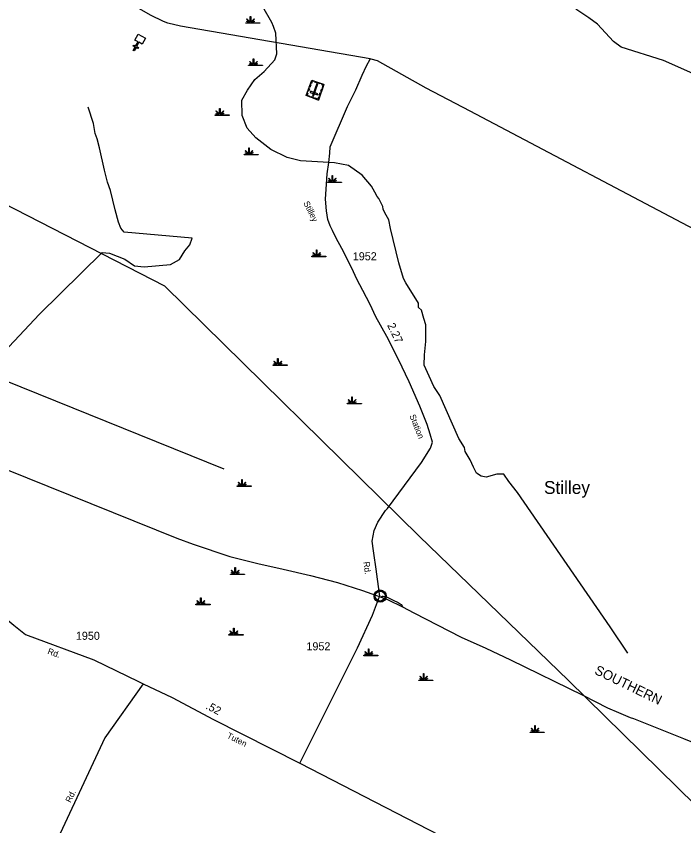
# Model space of a CAD drawing. Extents: x 2532689 to 2764727, y 536648 to 732970.
# Drawn here: x 2613131 to 2623487, y 581101 to 593664 of the extents above; entities that cross this region are included whole.
import ezdxf

# ---------------------------------------------------------------- set-up
doc = ezdxf.new("R2010")
doc.units = 0
for name, color, linetype in [('Exist Civil Demographics Community CELL', 7, 'Continuous'), ('Exist Civil Demographics Community Label', 7, 'Continuous'), ('Exist Cultural Cemetery CELL', 7, 'Continuous'), ('Exist Cultural Church CELL', 7, 'Continuous'), ('Exist Hydrographic Creek Single Shore', 7, 'Continuous'), ('Exist Hydrographic Swamp CELL', 7, 'Continuous'), ('Exist Railroad Mainline', 7, 'Continuous'), ('Exist Railroad Mainline Label', 7, 'Continuous'), ('Exist Railroad Siding', 7, 'Continuous'), ('Exist Road Primary NC Attributed', 7, 'Continuous'), ('Exist Road Secondary Mileage Hundredths English Label', 7, 'Continuous'), ('Exist Road Secondary Type 20 Attributed', 7, 'Continuous'), ('Exist Road Secondary Type 51 Attributed', 7, 'Continuous'), ('Exist Road Secondary Type 51 Label', 7, 'Continuous'), ('Exist Road Secondary Type 51 Number Label', 7, 'Continuous'), ('Exist Utilities Electrical Transmission Line', 7, 'Continuous')]:
    doc.layers.add(name, color=color, linetype=linetype)

msp = doc.modelspace()

# ---------------------------------------------------------------- linework, layer by layer
at = {"layer": 'Exist Civil Demographics Community CELL'}
msp.add_lwpolyline([(2618700, 584678), (2618701, 584684), (2618703, 584691), (2618706, 584698), (2618709, 584703), (2618712, 584709), (2618716, 584714), (2618720, 584719), (2618724, 584723), (2618730, 584728), (2618735, 584732), (2618740, 584734), (2618745, 584737), (2618751, 584739), (2618756, 584741), (2618761, 584742), (2618765, 584743), (2618770, 584744), (2618776, 584744), (2618780, 584744), (2618786, 584743), (2618791, 584743), (2618796, 584742), (2618801, 584740), (2618806, 584738), (2618813, 584736), (2618819, 584732), (2618824, 584728), (2618829, 584724), (2618833, 584721), (2618837, 584717), (2618841, 584712), (2618844, 584708), (2618847, 584703), (2618849, 584697), (2618851, 584692), (2618853, 584687), (2618854, 584683), (2618855, 584677), (2618856, 584672), (2618856, 584666), (2618856, 584660), (2618855, 584655), (2618854, 584649), (2618853, 584643), (2618851, 584637), (2618849, 584632), (2618845, 584626), (2618842, 584621), (2618839, 584616), (2618834, 584611), (2618829, 584606), (2618824, 584602), (2618819, 584599), (2618815, 584596), (2618808, 584593), (2618801, 584590), (2618795, 584589), (2618788, 584588), (2618784, 584587), (2618779, 584587), (2618774, 584587), (2618769, 584587), (2618764, 584588), (2618758, 584589), (2618753, 584591), (2618748, 584592), (2618744, 584594), (2618740, 584597), (2618733, 584601), (2618727, 584605), (2618722, 584610), (2618718, 584614), (2618715, 584618), (2618712, 584623), (2618708, 584630), (2618706, 584633), (2618704, 584637), (2618702, 584645), (2618700, 584652), (2618699, 584658), (2618699, 584664), (2618699, 584669), (2618700, 584675)], close=True, dxfattribs=at)
for centre, radius in [((2618778, 584666), 94.3), ((2618777, 584666), 76.7)]:
    msp.add_circle(centre, radius, dxfattribs=at)
at = {"layer": 'Exist Cultural Cemetery CELL'}
for points in [[(2617818, 592363), (2617631, 592431), (2617717, 592670), (2617904, 592603)], [(2617703, 592598), (2617688, 592558), (2617678, 592561), (2617692, 592602)], [(2617748, 592659), (2617744, 592648), (2617723, 592656), (2617710, 592618), (2617699, 592621), (2617717, 592670)], [(2617725, 592428), (2617743, 592421), (2617811, 592612), (2617794, 592619)], [(2617846, 592612), (2617766, 592640), (2617770, 592651), (2617850, 592622)], [(2617873, 592614), (2617869, 592603), (2617890, 592596), (2617876, 592558), (2617887, 592554), (2617904, 592603)], [(2617645, 592471), (2617656, 592468), (2617645, 592437), (2617683, 592424), (2617679, 592413), (2617631, 592431)], [(2617681, 592536), (2617666, 592496), (2617655, 592499), (2617670, 592540)], [(2617803, 592441), (2617809, 592459), (2617698, 592499), (2617692, 592481)], [(2617858, 592474), (2617843, 592433), (2617832, 592437), (2617847, 592478)], [(2617880, 592537), (2617866, 592496), (2617855, 592500), (2617870, 592541)], [(2617748, 592388), (2617700, 592406), (2617703, 592417), (2617752, 592399)], [(2617833, 592404), (2617822, 592408), (2617811, 592378), (2617773, 592391), (2617769, 592381), (2617818, 592363)]]:
    msp.add_lwpolyline(points, close=True, dxfattribs=at)
at = {"layer": 'Exist Cultural Church CELL'}
msp.add_lwpolyline([(2615085, 593229), (2615036, 593258), (2614998, 593191), (2615026, 593176), (2615018, 593162), (2614990, 593178), (2614960, 593125), (2614946, 593133), (2614976, 593186), (2614948, 593201), (2614956, 593215), (2614984, 593199), (2615022, 593265), (2614972, 593294), (2615025, 593387), (2615138, 593322)], close=True, dxfattribs=at)
at = {"layer": 'Exist Hydrographic Creek Single Shore'}
for points in [[(2622620, 583782), (2622344, 584191), (2620908, 586271), (2620771, 586443), (2620695, 586558), (2620586, 586557), (2620420, 586510), (2620346, 586527), (2620270, 586573), (2620226, 586666), (2620174, 586780), (2620095, 586911), (2620086, 586970), (2619999, 587111), (2619703, 587778), (2619607, 587919), (2619537, 588077), (2619460, 588248), (2619464, 588409), (2619484, 588617), (2619487, 588876), (2619452, 588973), (2619417, 589100), (2619373, 589141), (2619372, 589213), (2619174, 589527), (2619139, 589594), (2619068, 589834), (2618939, 590371), (2618912, 590504), (2618851, 590614), (2618825, 590668), (2618816, 590711), (2618755, 590836), (2618729, 590868), (2618694, 590932), (2618642, 591025), (2618497, 591197), (2618285, 591349), (2618068, 591386), (2617542, 591418), (2617333, 591472), (2617080, 591593), (2616851, 591777), (2616715, 591926), (2616636, 592123), (2616631, 592359), (2616719, 592517), (2616833, 592679), (2616980, 592807), (2617143, 592984), (2617174, 593077), (2617159, 593402), (2617124, 593502), (2617098, 593567), (2616959, 593807)], [(2623933, 590343), (2623925, 590743), (2623956, 590826), (2623956, 591227), (2623982, 592009), (2623995, 592568), (2623674, 592755), (2623170, 592978), (2622515, 593181), (2622397, 593269), (2622149, 593541), (2622013, 593637), (2621810, 593773)], [(2612700, 588201), (2613491, 589041), (2614463, 589996), (2614580, 589988), (2614815, 589896), (2614968, 589790), (2615118, 589776), (2615526, 589809), (2615666, 589887), (2615746, 590022), (2615827, 590117), (2615859, 590217), (2614807, 590312), (2614755, 590376), (2614720, 590466), (2614666, 590658), (2614593, 590957), (2614549, 591090), (2614503, 591272), (2614421, 591620), (2614385, 591759), (2614358, 591844), (2614330, 592000), (2614250, 592250)], [(2616359, 586635), (2612694, 588116)]]:
    msp.add_lwpolyline(points, dxfattribs=at)
at = {"layer": 'Exist Hydrographic Swamp CELL'}
for points in [[(2616692, 593560), (2616744, 593560), (2616746, 593564), (2616708, 593579), (2616711, 593584), (2616749, 593568), (2616750, 593571), (2616706, 593616), (2616711, 593621), (2616756, 593575), (2616762, 593578), (2616762, 593661), (2616770, 593661), (2616770, 593578), (2616776, 593575), (2616821, 593621), (2616826, 593616), (2616782, 593571), (2616784, 593567), (2616825, 593586), (2616827, 593581), (2616786, 593563), (2616788, 593560), (2616909, 593560), (2616909, 593553), (2616692, 593553)], [(2616737, 592903), (2616789, 592903), (2616791, 592907), (2616753, 592921), (2616756, 592927), (2616794, 592911), (2616795, 592914), (2616751, 592958), (2616756, 592963), (2616801, 592918), (2616808, 592920), (2616808, 593003), (2616815, 593003), (2616815, 592920), (2616821, 592918), (2616867, 592963), (2616872, 592958), (2616827, 592914), (2616829, 592910), (2616870, 592929), (2616873, 592924), (2616832, 592906), (2616833, 592903), (2616954, 592903), (2616954, 592896), (2616737, 592896)], [(2616216, 592132), (2616269, 592132), (2616271, 592136), (2616232, 592151), (2616235, 592156), (2616273, 592140), (2616275, 592143), (2616230, 592188), (2616235, 592193), (2616281, 592147), (2616287, 592150), (2616287, 592233), (2616294, 592233), (2616294, 592150), (2616300, 592147), (2616346, 592193), (2616351, 592188), (2616306, 592143), (2616308, 592140), (2616349, 592158), (2616352, 592153), (2616311, 592135), (2616312, 592132), (2616433, 592132), (2616433, 592125), (2616216, 592125)], [(2616669, 591520), (2616721, 591521), (2616723, 591524), (2616685, 591539), (2616688, 591544), (2616726, 591528), (2616727, 591531), (2616683, 591576), (2616688, 591581), (2616733, 591535), (2616740, 591538), (2616740, 591621), (2616747, 591621), (2616747, 591538), (2616753, 591535), (2616799, 591581), (2616804, 591576), (2616759, 591531), (2616761, 591528), (2616802, 591546), (2616805, 591541), (2616764, 591523), (2616765, 591521), (2616886, 591520), (2616886, 591513), (2616669, 591513)], [(2617960, 591090), (2618012, 591090), (2618014, 591094), (2617976, 591108), (2617979, 591114), (2618017, 591098), (2618018, 591101), (2617974, 591145), (2617979, 591150), (2618024, 591105), (2618031, 591107), (2618031, 591190), (2618038, 591190), (2618038, 591107), (2618044, 591105), (2618090, 591150), (2618095, 591145), (2618050, 591101), (2618052, 591097), (2618093, 591116), (2618096, 591111), (2618055, 591093), (2618056, 591090), (2618177, 591090), (2618177, 591083), (2617960, 591083)], [(2617718, 589938), (2617771, 589938), (2617773, 589941), (2617734, 589956), (2617737, 589962), (2617775, 589946), (2617777, 589949), (2617732, 589993), (2617737, 589998), (2617783, 589953), (2617789, 589955), (2617789, 590038), (2617796, 590038), (2617796, 589955), (2617803, 589953), (2617848, 589998), (2617853, 589993), (2617809, 589949), (2617811, 589945), (2617851, 589964), (2617854, 589959), (2617813, 589941), (2617815, 589938), (2617936, 589938), (2617936, 589931), (2617718, 589931)], [(2617115, 588253), (2617168, 588253), (2617170, 588257), (2617131, 588271), (2617134, 588277), (2617172, 588261), (2617173, 588264), (2617129, 588308), (2617134, 588313), (2617179, 588268), (2617186, 588270), (2617186, 588353), (2617193, 588353), (2617193, 588270), (2617199, 588268), (2617245, 588313), (2617250, 588308), (2617205, 588264), (2617207, 588260), (2617248, 588279), (2617251, 588274), (2617210, 588256), (2617211, 588253), (2617332, 588253), (2617332, 588246), (2617115, 588246)], [(2618267, 587655), (2618320, 587655), (2618322, 587659), (2618283, 587674), (2618286, 587679), (2618324, 587663), (2618326, 587666), (2618281, 587710), (2618286, 587716), (2618332, 587670), (2618338, 587673), (2618338, 587756), (2618345, 587756), (2618345, 587673), (2618352, 587670), (2618397, 587716), (2618402, 587710), (2618358, 587666), (2618360, 587662), (2618400, 587681), (2618403, 587676), (2618362, 587658), (2618364, 587655), (2618485, 587655), (2618485, 587648), (2618267, 587648)], [(2616560, 586374), (2616613, 586374), (2616615, 586378), (2616577, 586392), (2616579, 586398), (2616617, 586382), (2616619, 586385), (2616574, 586429), (2616579, 586434), (2616625, 586389), (2616631, 586391), (2616631, 586474), (2616638, 586474), (2616638, 586391), (2616645, 586389), (2616690, 586434), (2616695, 586429), (2616651, 586385), (2616653, 586381), (2616694, 586400), (2616696, 586395), (2616655, 586377), (2616657, 586374), (2616778, 586374), (2616778, 586367), (2616560, 586367)], [(2616453, 585007), (2616506, 585007), (2616508, 585011), (2616470, 585026), (2616473, 585031), (2616510, 585015), (2616512, 585018), (2616468, 585063), (2616473, 585068), (2616518, 585022), (2616524, 585025), (2616524, 585108), (2616532, 585108), (2616532, 585025), (2616538, 585022), (2616583, 585068), (2616588, 585063), (2616544, 585018), (2616546, 585015), (2616587, 585033), (2616589, 585028), (2616548, 585010), (2616550, 585007), (2616671, 585007), (2616671, 585000), (2616453, 585000)], [(2615920, 584538), (2615973, 584538), (2615975, 584541), (2615936, 584556), (2615939, 584561), (2615977, 584546), (2615979, 584548), (2615934, 584593), (2615939, 584598), (2615985, 584553), (2615991, 584555), (2615991, 584638), (2615998, 584638), (2615998, 584555), (2616004, 584553), (2616050, 584598), (2616055, 584593), (2616011, 584548), (2616013, 584545), (2616053, 584563), (2616056, 584558), (2616015, 584541), (2616016, 584538), (2616138, 584538), (2616138, 584530), (2615920, 584530)], [(2616432, 584068), (2616485, 584068), (2616487, 584072), (2616448, 584086), (2616451, 584092), (2616489, 584076), (2616491, 584079), (2616446, 584123), (2616451, 584128), (2616497, 584083), (2616503, 584085), (2616503, 584168), (2616510, 584168), (2616510, 584085), (2616517, 584083), (2616562, 584128), (2616567, 584123), (2616523, 584079), (2616525, 584075), (2616565, 584094), (2616568, 584089), (2616527, 584071), (2616529, 584068), (2616650, 584068), (2616650, 584061), (2616432, 584061)], [(2618523, 583748), (2618576, 583748), (2618578, 583751), (2618539, 583766), (2618542, 583771), (2618580, 583756), (2618582, 583758), (2618537, 583803), (2618542, 583808), (2618588, 583763), (2618594, 583765), (2618594, 583848), (2618601, 583848), (2618601, 583765), (2618608, 583763), (2618653, 583808), (2618658, 583803), (2618614, 583758), (2618616, 583755), (2618656, 583773), (2618659, 583768), (2618618, 583751), (2618620, 583748), (2618741, 583748), (2618741, 583740), (2618523, 583740)], [(2619377, 583363), (2619429, 583363), (2619431, 583367), (2619393, 583382), (2619396, 583387), (2619434, 583371), (2619435, 583374), (2619391, 583419), (2619396, 583424), (2619441, 583378), (2619448, 583381), (2619448, 583464), (2619455, 583464), (2619455, 583381), (2619461, 583378), (2619506, 583424), (2619512, 583419), (2619467, 583374), (2619469, 583370), (2619510, 583389), (2619512, 583384), (2619471, 583366), (2619473, 583363), (2619594, 583363), (2619594, 583356), (2619377, 583356)], [(2621104, 582556), (2621156, 582556), (2621158, 582559), (2621120, 582574), (2621123, 582580), (2621161, 582564), (2621162, 582567), (2621118, 582611), (2621123, 582616), (2621168, 582571), (2621175, 582573), (2621175, 582656), (2621182, 582656), (2621182, 582573), (2621188, 582571), (2621233, 582616), (2621239, 582611), (2621194, 582567), (2621196, 582563), (2621237, 582582), (2621240, 582577), (2621199, 582559), (2621200, 582556), (2621321, 582556), (2621321, 582549), (2621104, 582549)]]:
    msp.add_lwpolyline(points, close=True, dxfattribs=at)
at = {"layer": 'Exist Railroad Mainline'}
for points in [[(2608972, 588246), (2615625, 585567), (2615875, 585470), (2616444, 585280), (2616877, 585173), (2617271, 585085), (2617695, 584986), (2618113, 584874), (2618502, 584751), (2618792, 584651)], [(2618792, 584651), (2618889, 584613), (2619121, 584500)], [(2619121, 584500), (2619299, 584407), (2620031, 584030), (2620417, 583856), (2620797, 583675), (2621922, 583128), (2622304, 582932), (2622472, 582857), (2622654, 582783), (2622704, 582764), (2623480, 582454), (2630987, 579432)]]:
    msp.add_lwpolyline(points, dxfattribs=at)
at = {"layer": 'Exist Railroad Siding'}
msp.add_lwpolyline([(2618792, 584651), (2618802, 584657), (2618814, 584663), (2618824, 584665), (2618884, 584647), (2618981, 584603), (2619056, 584568), (2619101, 584535), (2619117, 584515), (2619121, 584500)], dxfattribs=at)
at = {"layer": 'Exist Road Primary NC Attributed'}
for points in [[(2618622, 593002), (2615679, 593509), (2615482, 593555), (2615414, 593580), (2615215, 593678), (2614738, 593959), (2614096, 594337), (2613597, 594631), (2612960, 595006), (2612479, 595289), (2612360, 595356), (2612179, 595464), (2611859, 595649), (2611760, 595698), (2611626, 595745), (2611490, 595775), (2611403, 595786), (2611325, 595793), (2611213, 595795), (2611051, 595798), (2610780, 595810)], [(2628711, 585511), (2628680, 585543), (2627635, 586605), (2626254, 587963), (2625471, 588738), (2624056, 590104), (2623927, 590207), (2623839, 590257), (2620173, 592190), (2619493, 592545), (2618738, 592969), (2618638, 592997), (2618622, 593002)]]:
    msp.add_lwpolyline(points, dxfattribs=at)
at = {"layer": 'Exist Road Secondary Type 20 Attributed'}
for points in [[(2615102, 583306), (2614506, 582467), (2613524, 580360), (2613358, 580093), (2613076, 579764), (2612930, 579602), (2612445, 577959), (2612332, 577554), (2610270, 573641), (2609883, 572927), (2609846, 572867), (2609754, 572797), (2608938, 572528)], [(2615102, 583306), (2615551, 583090), (2616194, 582751), (2617530, 582073)], [(2617530, 582073), (2620028, 580783), (2620127, 580765), (2620365, 580710), (2620718, 580658), (2620977, 580619), (2621131, 580590), (2621256, 580551), (2621319, 580526), (2621599, 580394), (2622312, 580054), (2622416, 580002), (2622498, 579958), (2622590, 579905), (2623328, 579406)]]:
    msp.add_lwpolyline(points, dxfattribs=at)
at = {"layer": 'Exist Road Secondary Type 51 Attributed'}
for points in [[(2618766, 584659), (2618770, 584666), (2618720, 585043), (2618718, 585047), (2618675, 585370), (2618654, 585520), (2618683, 585683), (2618740, 585814), (2618858, 585994), (2618878, 586015), (2618889, 586025), (2619419, 586738), (2619558, 586960), (2619591, 587056), (2619550, 587178), (2619508, 587330), (2619394, 587614), (2619225, 587988), (2619059, 588337), (2618880, 588691), (2618709, 589000), (2618622, 589192), (2618508, 589405), (2618416, 589583), (2618336, 589754), (2618181, 590059), (2618094, 590221), (2618036, 590338), (2618000, 590409), (2617966, 590510), (2617943, 590645), (2617927, 590824), (2617942, 591056), (2617957, 591220), (2617979, 591393), (2617994, 591537), (2617999, 591634), (2618270, 592262), (2618402, 592522), (2618497, 592748), (2618566, 592893), (2618620, 592998), (2618622, 593002)], [(2610173, 585967), (2610791, 585632), (2612814, 584440), (2613096, 584213), (2613277, 584070), (2614338, 583679), (2615027, 583342), (2615102, 583306)], [(2617530, 582073), (2618423, 583864), (2618657, 584368), (2618766, 584659)]]:
    msp.add_lwpolyline(points, dxfattribs=at)
at = {"layer": 'Exist Utilities Electrical Transmission Line'}
msp.add_lwpolyline([(2634075, 571204), (2621698, 583357), (2619382, 585595), (2615435, 589477), (2604415, 595140), (2601574, 596933), (2600570, 597562), (2598554, 598788), (2596183, 600276)], dxfattribs=at)

# ---------------------------------------------------------------- texts
at = {"layer": 'Exist Civil Demographics Community Label'}
msp.add_text('Stilley', height=200, dxfattribs=at).set_placement((2621318, 586251))
at = {"layer": 'Exist Railroad Mainline Label'}
msp.add_text('SOUTHERN', height=150, rotation=334.0893, dxfattribs=at).set_placement((2622089, 583465))
at = {"layer": 'Exist Road Secondary Mileage Hundredths English Label'}
for s, rotation, p in [('2.27', 295.3901, (2618884, 588868)), ('.52', 332.2192, (2616062, 582924))]:
    msp.add_text(s, height=125, rotation=rotation, dxfattribs=at).set_placement(p)
at = {"layer": 'Exist Road Secondary Type 51 Label'}
for s, rotation, p in [('Stilley', 296.4942, (2617583, 590766)), ('Station', 291.8757, (2619229, 587463)), ('Rd.', 277.5121, (2618516, 585194)), ('Rd.', 339.7923, (2613610, 583773)), ('Tuten', 333.0945, (2616391, 582470)), ('Rd.', 63.649, (2613974, 581452))]:
    msp.add_text(s, height=95, rotation=rotation, dxfattribs=at).set_placement(p)
at = {"layer": 'Exist Road Secondary Type 51 Number Label'}
for s, p in [('1952', (2618352, 589876)), ('1950', (2614057, 583987)), ('1952', (2617633, 583824))]:
    msp.add_text(s, height=125, dxfattribs=at).set_placement(p)

doc.saveas('drawing.dxf')
